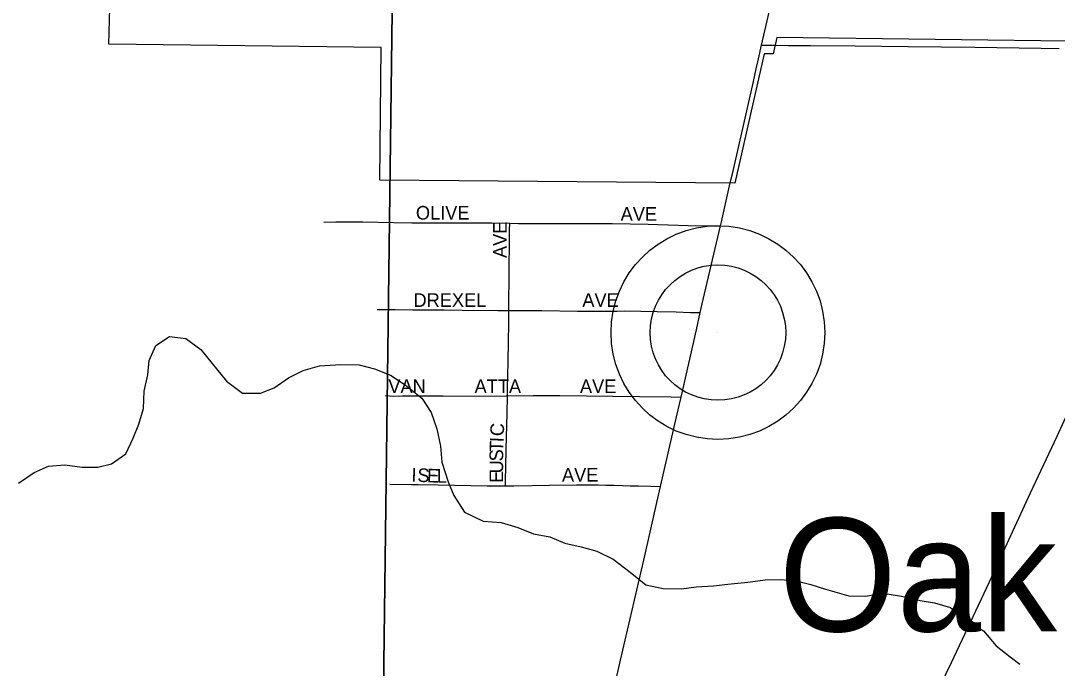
# Model space of a CAD drawing. Extents: x 1584893 to 1934202, y 663575 to 1091909.
# Drawn here: x 1786466 to 1790275, y 932287 to 934668 of the extents above; entities that cross this region are included whole.
import ezdxf

# ---------------------------------------------------------------- set-up
doc = ezdxf.new("R2010")
doc.units = 0
for name, color, linetype in [('GM_X_City_Street', 7, 'Continuous'), ('GM_X_Corporation', 7, 'Continuous'), ('GM_X_County_Road', 7, 'Continuous'), ('GM_X_Minor_River', 7, 'Continuous'), ('GM_X_Section', 7, 'Continuous'), ('GM_X_State_Route', 7, 'Continuous'), ('GM_X_Township_Subdivision', 7, 'Continuous'), ('GM_X_Township_Subdivision_Text', 7, 'Continuous'), ('GM_X_Unincorporated', 7, 'Continuous'), ('GM_X_Unincorporated_Location', 7, 'Continuous'), ('GM_X_Unincorporated_Text', 7, 'Continuous')]:
    doc.layers.add(name, color=color, linetype=linetype)

msp = doc.modelspace()

# ---------------------------------------------------------------- linework, layer by layer
at = {"layer": 'GM_X_City_Street'}
msp.add_lwpolyline([(1789187.6, 934578.6), (1789241.7, 934810.6), (1789282.9, 935003.1), (1789322.6, 935178.9), (1789395.1, 935482), (1789447.1, 935705.6), (1789515.3, 935992.8), (1789569.2, 936216), (1789631.2, 936487.9), (1789659.1, 936614.3)], dxfattribs=at)
at = {"layer": 'GM_X_Corporation'}
msp.add_lwpolyline([(1790408.2, 934592), (1789244.2, 934605.8), (1789230.4, 934545.9), (1789197.4, 934546.2), (1789089.5, 934070.2), (1787784.7, 934082.2), (1787790.6, 934570.2), (1786789, 934582.4), (1786829.6, 936039), (1786716.2, 935952.1), (1786355.2, 935672.4)], dxfattribs=at)
at = {"layer": 'GM_X_County_Road'}
for points in [[(1789072.7, 934071.4), (1789081.3, 934105.2), (1789106.9, 934218.1), (1789158.3, 934445), (1789167.6, 934490.7), (1789173.9, 934517.4), (1789187.6, 934578.6)], [(1789187.6, 934578.6), (1789241.1, 934578.2), (1789286.8, 934576.9), (1789368.3, 934576.6), (1789531.3, 934575.9), (1789726.8, 934573.8), (1789971.2, 934570.4), (1790215.7, 934566.9), (1790281.7, 934565.9)], [(1789037, 933913.4), (1789040.7, 933929), (1789072.7, 934071.4)], [(1788962.9, 933595), (1788973.6, 933643.1), (1789037, 933913.4)], [(1788892, 933284.3), (1788948.8, 933531.3), (1788962.9, 933595)], [(1788816.9, 932955.5), (1788875.3, 933211.7), (1788892, 933284.3)], [(1788579.8, 931921.5), (1788586.5, 931951.3), (1788593.2, 931981), (1788669.4, 932316.8), (1788755.1, 932684.1), (1788809.7, 932923.9), (1788816.9, 932955.5)]]:
    msp.add_lwpolyline(points, dxfattribs=at)
at = {"layer": 'GM_X_Minor_River'}
for points in [[(1786456.8, 932967.8), (1786515.3, 933006.9), (1786567.6, 933030), (1786627.6, 933034.9), (1786691.3, 933025.8), (1786749.2, 933026.8), (1786799.3, 933038), (1786851.8, 933075.1), (1786878.7, 933132.7), (1786899.5, 933184.4), (1786916.4, 933242.2), (1786919.5, 933306.2), (1786932.4, 933366), (1786937.3, 933418), (1786962.1, 933473.6), (1787012.6, 933506.8), (1787072.4, 933499.7), (1787127.6, 933458.8), (1787168.7, 933408), (1787221.5, 933343), (1787280.6, 933297.9), (1787346.5, 933298.8), (1787396.7, 933318), (1787449.2, 933355.1), (1787503.6, 933382.2), (1787563.7, 933399.2), (1787641.7, 933403.8), (1787709.5, 933402.7), (1787765.2, 933387.7), (1787824.7, 933364.6), (1787878, 933329.7), (1787939.1, 933280.6), (1787974.1, 933227.9), (1787995.1, 933167.5), (1788008, 933103.2), (1788013.1, 933045.1), (1788035.8, 932972.6), (1788057, 932922.2), (1788095.9, 932861.4), (1788165.2, 932828.2), (1788231, 932823.1), (1788292.6, 932804), (1788350.1, 932781), (1788409.8, 932769.9), (1788465.3, 932747), (1788525, 932733.9), (1788582.6, 932716.9), (1788642, 932687.9), (1788705.1, 932640.7), (1788762.2, 932593.7), (1788825.9, 932580.6), (1788893.7, 932579.4), (1788947.7, 932586.5), (1789011.7, 932589.4), (1789063.7, 932596.5), (1789137.6, 932603.2), (1789201.7, 932612.1), (1789257.6, 932613.2), (1789315.4, 932608.2), (1789369.1, 932595.2), (1789422.7, 932578.3), (1789508.1, 932552.8)], [(1789508.1, 932552.8), (1789570, 932551.7), (1789634, 932562.6), (1789701.7, 932551.4), (1789771.3, 932536.2), (1789823.1, 932527.3), (1789882.7, 932510.3), (1789937.8, 932465.3), (1790003, 932424.1), (1790050, 932369.2), (1790101.3, 932328.3), (1790136.8, 932301.7)]]:
    msp.add_lwpolyline(points, dxfattribs=at)
at = {"layer": 'GM_X_Section'}
for points in [[(1782564.3, 937275.1), (1787862.6, 937197), (1787794.6, 931920.6), (1782498, 931954.7)], [(1787862.6, 937197), (1793117.6, 937197.1), (1793087.2, 931880.4), (1787794.6, 931920.6)]]:
    msp.add_lwpolyline(points, close=True, dxfattribs=at)
at = {"layer": 'GM_X_State_Route'}
msp.add_lwpolyline([(1788379.2, 929251.7), (1788515.6, 929527.9), (1788653.1, 929807.5), (1788893.2, 930292.6), (1789001, 930513.7), (1789131.3, 930778.6), (1789459.2, 931439.6), (1789647.8, 931821.9), (1789693.8, 931914.7), (1789749.7, 932027.6), (1789885.5, 932308.1), (1790025, 932605), (1790176.6, 932932.3), (1790273.8, 933140.4), (1790410.7, 933438.5), (1790438.7, 933499.6), (1790588.4, 933826.1), (1790683.2, 934025.7)], dxfattribs=at)
at = {"layer": 'GM_X_Township_Subdivision'}
for points in [[(1787579.7, 933927.2), (1787623.7, 933927.9), (1787689.6, 933928.5), (1787722.8, 933928.6), (1787837.2, 933926.1), (1787903.3, 933925.2), (1788017.6, 933924.6), (1788081.7, 933924.7), (1788195.9, 933924.3), (1788262.9, 933923.4)], [(1788259.3, 933602.6), (1788259.4, 933619), (1788259.7, 933644), (1788259.8, 933662.3), (1788260.1, 933691.4), (1788260.3, 933712.1), (1788260.5, 933735.4), (1788260.8, 933766.2), (1788261, 933792.9), (1788261.3, 933816.9), (1788261.5, 933844.4), (1788261.7, 933868.5), (1788262, 933897.6), (1788262.9, 933923.4)], [(1788262.9, 933923.4), (1788294.6, 933922.9), (1788426, 933922.3), (1788639.3, 933922.7), (1788770.9, 933920.5), (1788918.5, 933915.5), (1789000.2, 933914), (1789037, 933913.4)], [(1787775.5, 933606.2), (1787841.1, 933605.7), (1787906.9, 933605.4), (1788021.9, 933604.5), (1788087.5, 933603.9), (1788218.9, 933602.6), (1788259.3, 933602.6)], [(1788254.1, 933288.4), (1788254.8, 933318.1), (1788255.8, 933363.7), (1788256.9, 933415.2), (1788257.3, 933435.2), (1788257.8, 933466.8), (1788258.3, 933496.5), (1788258.8, 933545.7), (1788259.3, 933602.6)], [(1788259.3, 933602.6), (1788380.4, 933602.4), (1788511.1, 933600.4), (1788560.8, 933600), (1788595.9, 933600.6), (1788657.2, 933600.3), (1788683.8, 933600.7), (1788804.7, 933598.4), (1788874.4, 933597.1), (1788926.3, 933595.5), (1788942.5, 933595.3), (1788962.9, 933595)], [(1787804.5, 933289.3), (1787836.6, 933287.9), (1787869.5, 933288.1), (1787919, 933288.5), (1787956.4, 933288.4), (1788018.1, 933288.1), (1788150.3, 933287.4), (1788249.5, 933288.3), (1788254.1, 933288.4)], [(1788246.8, 932957.4), (1788247.2, 932978.8), (1788248.1, 933027.6), (1788249.5, 933092.8), (1788252.7, 933223.8), (1788254.1, 933288.4)], [(1788254.1, 933288.4), (1788348.5, 933290), (1788446.2, 933289.6), (1788739.8, 933285.6), (1788855.2, 933284.6), (1788892, 933284.3)], [(1787821.6, 932963.5), (1787901.6, 932962.4), (1787926.6, 932962)], [(1787926.6, 932962), (1787999.2, 932960.8), (1788179.1, 932957.2), (1788246.8, 932957.4)], [(1788246.8, 932957.4), (1788277.4, 932957.5), (1788408.6, 932960.1), (1788507.4, 932961.7), (1788587.6, 932961.2), (1788615.3, 932960.5), (1788644.6, 932959.8), (1788676.5, 932959), (1788705.2, 932958.3), (1788735.6, 932957.5), (1788781.3, 932956.3), (1788816.9, 932955.5)]]:
    msp.add_lwpolyline(points, dxfattribs=at)
at = {"layer": 'GM_X_Unincorporated'}
for radius in [392.8, 249]:
    msp.add_circle((1789027.6, 933521.2), radius, dxfattribs=at)
at = {"layer": 'GM_X_Unincorporated_Location'}
msp.add_line((1789027.6, 933521.2), (1789027.6, 933521.2), dxfattribs=at)

# ---------------------------------------------------------------- texts
at = {"layer": 'GM_X_Township_Subdivision_Text'}
for s, rotation, p in [('OLIVE', 0, (1787917.7, 933936.9)), ('AVE', 0, (1788670.1, 933932.5)), ('AVE', 90, (1788251.5, 933795.5)), ('DREXEL', 0, (1787908.9, 933615.7)), ('AVE', 0, (1788529.3, 933615.7)), ('VAN', 0, (1787816.5, 933298.9)), ('ATTA', 0, (1788133.3, 933298.9)), ('AVE', 0, (1788520.5, 933298.9)), ('C', 87.4007, (1788240.4, 933139.3)), ('T', 88.333, (1788238.4, 933082.3)), ('I', 87.5066, (1788239.5, 933117.3)), ('S', 89.7814, (1788238.3, 933047.5)), ('U', 89.9563, (1788238.3, 933003.5)), ('I', 357.6395, (1787900.5, 932973.3)), ('S', 357.643, (1787922.5, 932972.4)), ('E', 357.622, (1787957.7, 932971)), ('L', 359.1911, (1787994.3, 932969.5)), ('E', 89.9727, (1788238.3, 932968.3)), ('AVE', 0, (1788454.5, 932973.3))]:
    msp.add_text(s, height=50, rotation=rotation, dxfattribs=at).set_placement(p)
at = {"layer": 'GM_X_Unincorporated_Text'}
msp.add_text('Oak', height=417, rotation=0, dxfattribs=at).set_placement((1789250.9, 932422.5))

doc.saveas('drawing.dxf')
